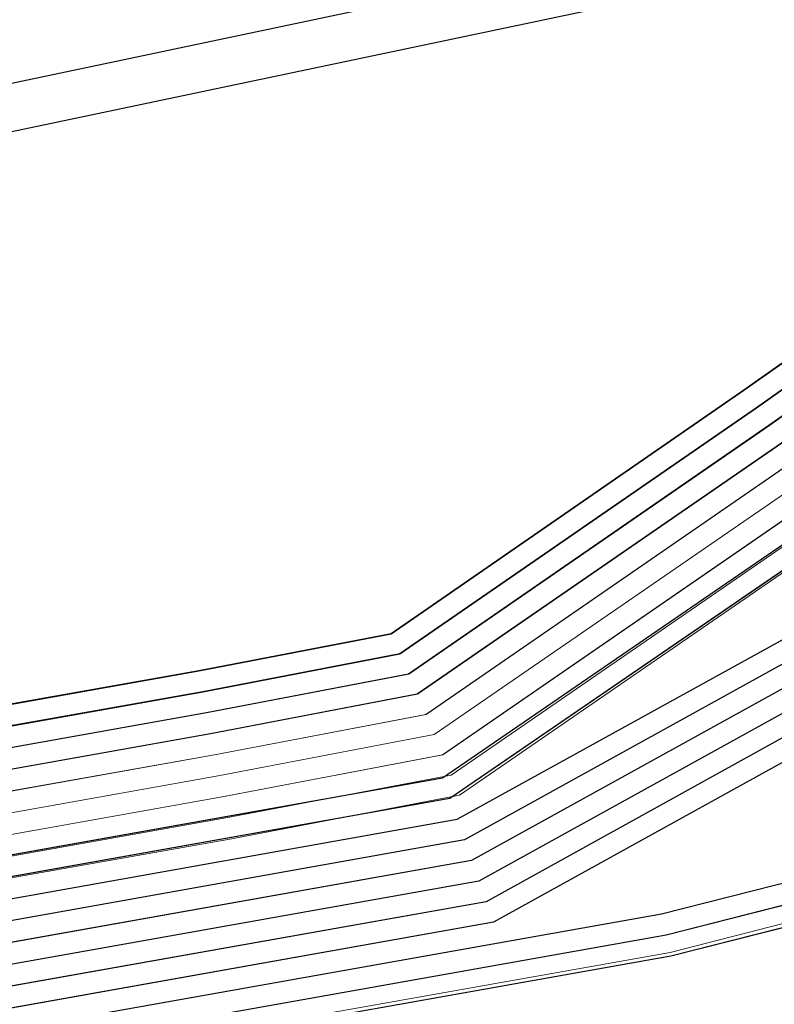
# Model space of a CAD drawing. Header units: metres. Extents: x -502 to 161, y -108 to 174.
# Tile 501 of 656: x -65.28 to -63.53, y -16.66 to -14.37. Entities that reach past the tile are written whole.
import ezdxf

# ---------------------------------------------------------------- set-up
doc = ezdxf.new("R2010")
doc.units = ezdxf.units.M
doc.header["$LTSCALE"] = 0.1
for name, color, linetype in [('BRI31-005.05-5p02-Koordinierung Lageplan 4. BA ZOB West 2022-06-15', 7, 'Continuous'), ('BRI31-005.06-5f07-Koordinierung Lageplan 4. BA ZOB Fernbusbahnh', 7, 'Continuous'), ('BRI32-005.02-5f05-Koordinierung Schemaplan 4 BA ZOB Teilbereich', 7, 'Continuous'), ('BRI32-005.03-5f06-Koordinierung Schemaplan 4 BA ZOB Teilbereich 2 Ost - Bahnhofsallee 2023-01-21', 7, 'Continuous')]:
    doc.layers.add(name, color=color, linetype=linetype)

msp = doc.modelspace()

# ---------------------------------------------------------------- linework, layer by layer
at = {"layer": 'BRI31-005.05-5p02-Koordinierung Lageplan 4. BA ZOB West 2022-06-15', "color": 6, "linetype": 'Continuous', "lineweight": 25, "true_color": 0xff00ff, "transparency": 33554687, "flags": 128}
for points in [[(-12.8197, -7.1584), (-13.0948, -7.1684), (-17.6753, -7.3484), (-25.0233, -7.7685), (-29.4119, -8.0888), (-36.588, -9.7298), (-36.8022, -9.7791), (-48.761, -11.229), (-54.8582, -12.3594), (-60.5568, -13.5195), (-72.2392, -15.9794), (-83.9386, -18.0493), (-95.7552, -20.2994), (-107.5641, -22.6294), (-119.3715, -24.8394), (-124.8625, -26.009), (-126.093, -26.1489), (-127.2478, -26.3291), (-138.8097, -28.3993), (-150.5411, -30.6494), (-156.6329, -31.8278), (-162.3974, -31.1788), (-174.3003, -29.339)], [(-174.3171, -29.4477), (-162.412, -31.2879), (-156.6285, -31.939), (-150.5203, -30.7574), (-138.7897, -28.5075), (-127.2296, -26.4376), (-126.0783, -26.2579), (-124.8448, -26.1177), (-119.3499, -24.9473), (-107.5433, -22.7374), (-95.7342, -20.4074), (-83.9188, -18.1575), (-72.2182, -16.0874), (-60.5345, -13.6272), (-54.8372, -12.4674), (-48.7444, -11.3378), (-36.7832, -9.8876), (-36.5634, -9.837), (-29.3955, -8.1979), (-25.0161, -7.8783), (-17.67, -7.4583), (-13.0906, -7.2783), (-12.8157, -7.2683)]]:
    msp.add_lwpolyline(points, dxfattribs=at)
at = {"layer": 'BRI31-005.05-5p02-Koordinierung Lageplan 4. BA ZOB West 2022-06-15', "color": 190, "linetype": 'Continuous', "lineweight": 35, "true_color": 0x7f00ff, "transparency": 33554687, "flags": 128}
for points in [[(-55.7007, -13.3634), (-59.4327, -13.9934), (-61.4087, -14.3464), (-62.2647, -14.4984), (-62.6667, -14.5974), (-62.8907, -14.7334), (-63.5967, -15.2334), (-64.4177, -15.8004), (-64.8657, -15.8864), (-69.7037, -16.7484), (-75.4637, -17.6884), (-81.7337, -18.6534), (-88.9077, -20.0034), (-93.6827, -20.7334), (-98.9647, -21.6334), (-104.5957, -22.9234), (-121.8907, -26.2934), (-126.8117, -27.2034), (-150.4477, -31.7134), (-157.1307, -33.0134), (-162.7687, -32.1234), (-174.7807, -30.4434), (-178.1477, -29.6134), (-179.1357, -29.4334)], [(-55.6927, -13.4124), (-59.4247, -14.0424), (-59.9157, -14.1304), (-61.3997, -14.3954), (-62.2547, -14.5474), (-62.6477, -14.6444), (-62.8637, -14.7754), (-63.5677, -15.2744), (-64.3977, -15.8474), (-64.8567, -15.9354), (-69.6957, -16.7974), (-75.4547, -17.7374), (-81.7247, -18.7024), (-88.8997, -20.0524), (-93.6747, -20.7824), (-98.9547, -21.6824)]]:
    msp.add_lwpolyline(points, dxfattribs=at)
at = {"layer": 'BRI31-005.05-5p02-Koordinierung Lageplan 4. BA ZOB West 2022-06-15', "color": 250, "linetype": 'Continuous', "lineweight": 25, "true_color": 0x333333, "transparency": 33554687, "flags": 128}
for points in [[(-55.6847, -13.4614), (-59.4167, -14.0914), (-59.9067, -14.1794), (-61.3907, -14.4444), (-62.2447, -14.5964), (-62.6287, -14.6914), (-62.8367, -14.8174), (-63.5387, -15.3154), (-64.3777, -15.8944), (-64.8477, -15.9844), (-69.6877, -16.8464), (-75.4457, -17.7864), (-81.7157, -18.7514), (-88.8917, -20.1014), (-93.6667, -20.8314), (-98.9447, -21.7314)], [(-55.6767, -13.5104), (-59.4087, -14.1404), (-59.8977, -14.2284), (-61.3817, -14.4934), (-62.2347, -14.6454), (-62.6097, -14.7384), (-62.8097, -14.8594), (-63.5097, -15.3564), (-64.3577, -15.9414), (-64.8387, -16.0334), (-69.6797, -16.8954), (-75.4367, -17.8354), (-81.7067, -18.8004), (-88.8837, -20.1504), (-93.6587, -20.8804), (-98.9347, -21.7804)], [(-179.1357, -29.7394), (-178.2047, -29.9074), (-176.5237, -30.3244), (-174.8367, -30.8434), (-162.8247, -32.5154), (-157.1227, -33.4214), (-150.6707, -32.1644), (-150.3757, -32.1054), (-126.7397, -27.5954), (-121.8107, -26.6854), (-104.5117, -23.3154), (-93.6067, -21.1744), (-88.8337, -20.4444), (-81.6527, -19.0944), (-75.3827, -18.1294), (-69.6317, -17.1894), (-64.2647, -16.2324), (-63.2977, -15.6984), (-62.6077, -15.0894), (-62.1947, -14.8414), (-59.6597, -14.3864), (-59.3767, -14.3364), (-55.6447, -13.7064)], [(-55.6367, -13.7554), (-59.3687, -14.3854), (-59.6507, -14.4354), (-62.1767, -14.8894), (-62.5777, -15.1304), (-63.2687, -15.7394), (-64.2477, -16.2804), (-69.6237, -17.2384), (-75.3737, -18.1784), (-81.6437, -19.1434), (-88.8257, -20.4934), (-93.5977, -21.2234), (-104.5017, -23.3644), (-121.8007, -26.7344), (-126.7307, -27.6444), (-150.3667, -32.1544), (-150.6607, -32.2134), (-157.1217, -33.4724), (-162.8317, -32.5644), (-174.8437, -30.8934), (-176.5357, -30.3734), (-178.2147, -29.9564), (-179.1357, -29.7904)], [(-55.6287, -13.8044), (-59.3607, -14.4344), (-59.6427, -14.4844), (-62.1587, -14.9374), (-62.5477, -15.1714), (-63.2397, -15.7804), (-64.2307, -16.3284), (-69.6157, -17.2874), (-75.3647, -18.2274), (-81.6347, -19.1924), (-88.8177, -20.5424), (-93.5887, -21.2724), (-104.4917, -23.4134), (-121.7907, -26.7834), (-126.7217, -27.6934), (-150.3577, -32.2034), (-150.6507, -32.2624), (-157.1207, -33.5234), (-162.8387, -32.6134), (-174.8507, -30.9434), (-176.5477, -30.4224), (-178.2247, -30.0054), (-179.1357, -29.8414)], [(-55.6207, -13.8534), (-59.3527, -14.4834), (-59.6277, -14.5324), (-62.1407, -14.9854), (-62.5177, -15.2124), (-63.2107, -15.8214), (-64.2137, -16.3764), (-69.6077, -17.3364), (-75.3557, -18.2764), (-81.6257, -19.2414), (-88.8097, -20.5914), (-93.5797, -21.3214), (-104.4817, -23.4624), (-121.7807, -26.8324), (-126.7127, -27.7424), (-150.3487, -32.2524), (-150.6407, -32.3114), (-157.1197, -33.5744), (-162.8457, -32.6624), (-174.8577, -30.9934), (-176.5597, -30.4714), (-178.2347, -30.0544), (-179.1357, -29.8924)], [(-55.6127, -13.9024), (-59.3447, -14.5324), (-59.6247, -14.5824), (-62.1227, -15.0334), (-62.4877, -15.2534), (-63.1817, -15.8624), (-64.1967, -16.4244), (-69.5997, -17.3854), (-75.3467, -18.3254), (-81.6167, -19.2904), (-88.8017, -20.6404), (-93.5707, -21.3704), (-104.4717, -23.5114), (-121.7707, -26.8814), (-126.7037, -27.7914), (-150.3397, -32.3014), (-150.6307, -32.3604), (-157.1187, -33.6254), (-162.8527, -32.7114), (-174.8647, -31.0434), (-176.5717, -30.5204), (-178.2447, -30.1034), (-179.1357, -29.9434)], [(-55.6047, -13.9514), (-59.3367, -14.5814), (-62.1047, -15.0814), (-62.4577, -15.2944), (-63.1527, -15.9034), (-64.1797, -16.4724), (-69.5917, -17.4344), (-75.3377, -18.3744), (-81.6077, -19.3394), (-88.7937, -20.6894), (-93.5617, -21.4194), (-104.4617, -23.5604), (-121.7607, -26.9304), (-126.6947, -27.8404), (-150.3307, -32.3504), (-150.6207, -32.4094), (-157.1177, -33.6764), (-162.8597, -32.7604), (-174.8717, -31.0934), (-176.5837, -30.5694), (-178.2547, -30.1524), (-179.1357, -29.9944)], [(-56.5667, -14.3244), (-56.9487, -14.6244), (-57.8377, -15.3484), (-58.3257, -15.4954), (-59.9937, -15.7044), (-61.6697, -15.9144), (-63.7887, -16.4534), (-69.5837, -17.4834), (-75.3287, -18.4234), (-81.5687, -19.5644), (-84.6457, -20.1594), (-93.6297, -21.6994), (-104.3877, -23.8594), (-121.7187, -27.1554), (-122.6217, -27.3224), (-126.1537, -27.9814), (-137.6357, -30.1594), (-150.2927, -32.5534), (-151.8867, -32.8594), (-157.0417, -33.8394), (-163.2567, -32.9244), (-174.3647, -31.3244), (-178.3997, -30.6854)], [(-56.5467, -14.3734), (-56.9177, -14.6634), (-57.8137, -15.3934), (-58.3107, -15.5434), (-58.9957, -15.6304), (-59.9877, -15.7544), (-61.6607, -15.9634), (-63.7777, -16.5024), (-69.5757, -17.5324), (-75.3197, -18.4724), (-81.5597, -19.6134), (-84.6367, -20.2084), (-93.6207, -21.7484), (-104.3777, -23.9084), (-121.7097, -27.2044), (-122.6127, -27.3714), (-126.1447, -28.0304), (-137.6267, -30.2084), (-150.2837, -32.6024), (-151.8777, -32.9084), (-157.0407, -33.8904), (-163.2637, -32.9734), (-174.3717, -31.3734), (-178.4067, -30.7344)], [(-56.5277, -14.4214), (-56.8867, -14.7024), (-57.7897, -15.4384), (-58.2967, -15.5914), (-58.9897, -15.6804), (-59.9817, -15.8044), (-61.6517, -16.0124), (-63.7667, -16.5514), (-69.5677, -17.5814), (-75.3107, -18.5214), (-81.5507, -19.6624), (-84.6277, -20.2574), (-93.6117, -21.7974), (-104.3677, -23.9574), (-121.7007, -27.2534), (-122.6037, -27.4204), (-126.1357, -28.0794), (-137.6177, -30.2574), (-150.2747, -32.6514), (-151.8687, -32.9574), (-154.1107, -33.3844)], [(-62.5057, -14.9114), (-62.7017, -15.0274), (-63.4007, -15.5204), (-64.2987, -16.1364), (-69.6477, -17.0914), (-75.4007, -18.0314), (-81.6707, -18.9964), (-88.8497, -20.3464), (-93.6247, -21.0764), (-104.5317, -23.2174), (-121.8307, -26.5874), (-126.7577, -27.4974), (-150.3937, -32.0074), (-150.6907, -32.0664), (-157.1247, -33.3194), (-162.8107, -32.4174), (-174.8227, -30.7434), (-176.4997, -30.2264), (-178.1847, -29.8094), (-179.1357, -29.6374)], [(-62.4797, -14.9544), (-62.6747, -15.0694), (-63.3727, -15.5614), (-64.2817, -16.1844), (-69.6397, -17.1404), (-75.3917, -18.0804), (-81.6617, -19.0454), (-88.8417, -20.3954), (-93.6157, -21.1254), (-104.5217, -23.2664), (-121.8207, -26.6364), (-126.7487, -27.5464), (-150.3847, -32.0564), (-150.6807, -32.1154), (-157.1237, -33.3704), (-162.8177, -32.4664), (-174.8297, -30.7934), (-176.5117, -30.2754), (-178.1947, -29.8584), (-179.1357, -29.6884)]]:
    msp.add_lwpolyline(points, dxfattribs=at)
at = {"layer": 'BRI31-005.05-5p02-Koordinierung Lageplan 4. BA ZOB West 2022-06-15', "color": 116, "linetype": 'Continuous', "lineweight": 13, "true_color": 0x007f3f, "transparency": 33554687, "flags": 128}
for points in [[(-98.8977, -21.7234), (-93.6667, -20.8304), (-88.8927, -20.1004), (-81.7147, -18.7504), (-75.4437, -17.7854), (-69.6887, -16.8454), (-64.8477, -15.9844), (-64.3767, -15.8944), (-63.5377, -15.3154), (-62.8377, -14.8174), (-62.6297, -14.6924), (-62.2457, -14.5964), (-61.3907, -14.4444), (-59.9067, -14.1794), (-59.4177, -14.0904), (-55.6847, -13.4604)], [(-98.9347, -21.7804), (-93.6587, -20.8794), (-88.8847, -20.1494), (-81.7057, -18.7994), (-75.4347, -17.8344), (-69.6807, -16.8944), (-64.8387, -16.0334), (-64.3567, -15.9414), (-63.5087, -15.3564), (-62.8107, -14.8594), (-62.6107, -14.7394), (-62.2357, -14.6454), (-61.3817, -14.4934), (-59.8977, -14.2284), (-59.4097, -14.1394), (-55.6767, -13.5094)], [(-55.6527, -13.6584), (-59.3837, -14.2884), (-59.8707, -14.3754), (-61.3547, -14.6404), (-62.2037, -14.7924), (-62.5517, -14.8784), (-62.7277, -14.9854), (-63.4237, -15.4794), (-64.2987, -16.0824), (-64.8117, -16.1804), (-69.6547, -17.0434), (-75.4117, -17.9834), (-81.6807, -18.9484), (-88.8587, -20.2984), (-93.6347, -21.0284), (-98.8577, -21.9194)], [(-55.6447, -13.7074), (-59.3757, -14.3374), (-59.8617, -14.4244), (-61.3457, -14.6894), (-62.1937, -14.8414), (-62.5327, -14.9254), (-62.7007, -15.0274), (-63.3947, -15.5204), (-64.2787, -16.1294), (-64.8027, -16.2294), (-69.6467, -17.0924), (-75.4027, -18.0324), (-81.6717, -18.9974), (-88.8507, -20.3474), (-93.6267, -21.0774), (-98.8947, -21.9764)]]:
    msp.add_lwpolyline(points, dxfattribs=at)
at = {"layer": 'BRI31-005.05-5p02-Koordinierung Lageplan 4. BA ZOB West 2022-06-15', "color": 251, "linetype": 'Continuous', "lineweight": 13, "true_color": 0x5b5b5b, "transparency": 33554687, "flags": 128}
for points in [[(-55.6687, -13.5594), (-59.4007, -14.1894), (-59.8887, -14.2774), (-61.3727, -14.5424), (-62.2247, -14.6944), (-62.5907, -14.7854), (-62.7827, -14.9014), (-63.4807, -15.3974), (-64.3377, -15.9884), (-64.8297, -16.0824), (-69.6717, -16.9444), (-75.4277, -17.8844), (-81.6977, -18.8494), (-88.8757, -20.1994), (-93.6507, -20.9294), (-98.8777, -21.8214)], [(-55.6607, -13.6084), (-59.3927, -14.2384), (-59.8797, -14.3264), (-61.3637, -14.5914), (-62.2147, -14.7434), (-62.5717, -14.8324), (-62.7557, -14.9434), (-63.4517, -15.4384), (-64.3177, -16.0354), (-64.8207, -16.1314), (-69.6637, -16.9934), (-75.4187, -17.9334), (-81.6887, -18.8984), (-88.8677, -20.2484), (-93.6427, -20.9784), (-98.9147, -21.8784)]]:
    msp.add_lwpolyline(points, dxfattribs=at)
at = {"layer": 'BRI31-005.05-5p02-Koordinierung Lageplan 4. BA ZOB West 2022-06-15', "color": 35, "linetype": 'Continuous', "lineweight": 13, "true_color": 0x99724c, "transparency": 33554687, "flags": 128}
msp.add_lwpolyline([(-56.5317, -14.4104), (-56.8937, -14.6954), (-57.7937, -15.4294), (-58.2987, -15.5824), (-58.9897, -15.6704), (-59.9837, -15.7944), (-61.6527, -16.0034), (-63.7687, -16.5424), (-69.5707, -17.5724), (-75.3137, -18.5124), (-81.5517, -19.6534), (-84.6287, -20.2484), (-93.6127, -21.7884), (-104.3697, -23.9484)], dxfattribs=at)
at = {"layer": 'BRI31-005.06-5f07-Koordinierung Lageplan 4. BA ZOB Fernbusbahnh', "color": 190, "linetype": 'Continuous', "lineweight": 30, "true_color": 0x7f00ff, "transparency": 33554687, "flags": 128}
for points in [[(-55.7007, -13.3634), (-59.4327, -13.9934), (-61.4087, -14.3464), (-62.2647, -14.4984), (-62.6667, -14.5974), (-62.8907, -14.7334), (-63.5967, -15.2334), (-64.4177, -15.8004), (-64.8657, -15.8864), (-69.7037, -16.7484), (-75.4637, -17.6884), (-81.7337, -18.6534), (-88.9077, -20.0034), (-93.6827, -20.7334), (-98.9647, -21.6334), (-104.5957, -22.9234), (-121.8907, -26.2934), (-126.8117, -27.2034), (-150.4477, -31.7134), (-157.1307, -33.0134), (-162.7687, -32.1234), (-174.7807, -30.4434), (-178.1477, -29.6134), (-179.1357, -29.4334)], [(-55.6927, -13.4124), (-59.4247, -14.0424), (-59.9157, -14.1304), (-61.3997, -14.3954), (-62.2547, -14.5474), (-62.6477, -14.6444), (-62.8637, -14.7754), (-63.5677, -15.2744), (-64.3977, -15.8474), (-64.8567, -15.9354), (-69.6957, -16.7974), (-75.4547, -17.7374), (-81.7247, -18.7024), (-88.8997, -20.0524), (-93.6747, -20.7824), (-98.9547, -21.6824)]]:
    msp.add_lwpolyline(points, dxfattribs=at)
at = {"layer": 'BRI31-005.06-5f07-Koordinierung Lageplan 4. BA ZOB Fernbusbahnh', "color": 250, "linetype": 'Continuous', "lineweight": 20, "true_color": 0x333333, "transparency": 33554687, "flags": 128}
for points in [[(-55.6847, -13.4614), (-59.4167, -14.0914), (-59.9067, -14.1794), (-61.3907, -14.4444), (-62.2447, -14.5964), (-62.6287, -14.6914), (-62.8367, -14.8174), (-63.5387, -15.3154), (-64.3777, -15.8944), (-64.8477, -15.9844), (-69.6877, -16.8464), (-75.4457, -17.7864), (-81.7157, -18.7514), (-88.8917, -20.1014), (-93.6667, -20.8314), (-98.9447, -21.7314)], [(-55.6767, -13.5104), (-59.4087, -14.1404), (-59.8977, -14.2284), (-61.3817, -14.4934), (-62.2347, -14.6454), (-62.6097, -14.7384), (-62.8097, -14.8594), (-63.5097, -15.3564), (-64.3577, -15.9414), (-64.8387, -16.0334), (-69.6797, -16.8954), (-75.4367, -17.8354), (-81.7067, -18.8004), (-88.8837, -20.1504), (-93.6587, -20.8804), (-98.9347, -21.7804)], [(-179.1357, -29.7394), (-178.2047, -29.9074), (-176.5237, -30.3244), (-174.8367, -30.8434), (-162.8247, -32.5154), (-157.1227, -33.4214), (-150.6707, -32.1644), (-150.3757, -32.1054), (-126.7397, -27.5954), (-121.8107, -26.6854), (-104.5117, -23.3154), (-93.6067, -21.1744), (-88.8337, -20.4444), (-81.6527, -19.0944), (-75.3827, -18.1294), (-69.6317, -17.1894), (-64.2647, -16.2324), (-63.2977, -15.6984), (-62.6077, -15.0894), (-62.1947, -14.8414), (-59.6597, -14.3864), (-59.3767, -14.3364), (-55.6447, -13.7064)], [(-55.6367, -13.7554), (-59.3687, -14.3854), (-59.6507, -14.4354), (-62.1767, -14.8894), (-62.5777, -15.1304), (-63.2687, -15.7394), (-64.2477, -16.2804), (-69.6237, -17.2384), (-75.3737, -18.1784), (-81.6437, -19.1434), (-88.8257, -20.4934), (-93.5977, -21.2234), (-104.5017, -23.3644), (-121.8007, -26.7344), (-126.7307, -27.6444), (-150.3667, -32.1544), (-150.6607, -32.2134), (-157.1217, -33.4724), (-162.8317, -32.5644), (-174.8437, -30.8934), (-176.5357, -30.3734), (-178.2147, -29.9564), (-179.1357, -29.7904)], [(-55.6287, -13.8044), (-59.3607, -14.4344), (-59.6427, -14.4844), (-62.1587, -14.9374), (-62.5477, -15.1714), (-63.2397, -15.7804), (-64.2307, -16.3284), (-69.6157, -17.2874), (-75.3647, -18.2274), (-81.6347, -19.1924), (-88.8177, -20.5424), (-93.5887, -21.2724), (-104.4917, -23.4134), (-121.7907, -26.7834), (-126.7217, -27.6934), (-150.3577, -32.2034), (-150.6507, -32.2624), (-157.1207, -33.5234), (-162.8387, -32.6134), (-174.8507, -30.9434), (-176.5477, -30.4224), (-178.2247, -30.0054), (-179.1357, -29.8414)], [(-55.6207, -13.8534), (-59.3527, -14.4834), (-59.6277, -14.5324), (-62.1407, -14.9854), (-62.5177, -15.2124), (-63.2107, -15.8214), (-64.2137, -16.3764), (-69.6077, -17.3364), (-75.3557, -18.2764), (-81.6257, -19.2414), (-88.8097, -20.5914), (-93.5797, -21.3214), (-104.4817, -23.4624), (-121.7807, -26.8324), (-126.7127, -27.7424), (-150.3487, -32.2524), (-150.6407, -32.3114), (-157.1197, -33.5744), (-162.8457, -32.6624), (-174.8577, -30.9934), (-176.5597, -30.4714), (-178.2347, -30.0544), (-179.1357, -29.8924)], [(-55.6127, -13.9024), (-59.3447, -14.5324), (-59.6247, -14.5824), (-62.1227, -15.0334), (-62.4877, -15.2534), (-63.1817, -15.8624), (-64.1967, -16.4244), (-69.5997, -17.3854), (-75.3467, -18.3254), (-81.6167, -19.2904), (-88.8017, -20.6404), (-93.5707, -21.3704), (-104.4717, -23.5114), (-121.7707, -26.8814), (-126.7037, -27.7914), (-150.3397, -32.3014), (-150.6307, -32.3604), (-157.1187, -33.6254), (-162.8527, -32.7114), (-174.8647, -31.0434), (-176.5717, -30.5204), (-178.2447, -30.1034), (-179.1357, -29.9434)], [(-55.6047, -13.9514), (-59.3367, -14.5814), (-62.1047, -15.0814), (-62.4577, -15.2944), (-63.1527, -15.9034), (-64.1797, -16.4724), (-69.5917, -17.4344), (-75.3377, -18.3744), (-81.6077, -19.3394), (-88.7937, -20.6894), (-93.5617, -21.4194), (-104.4617, -23.5604), (-121.7607, -26.9304), (-126.6947, -27.8404), (-150.3307, -32.3504), (-150.6207, -32.4094), (-157.1177, -33.6764), (-162.8597, -32.7604), (-174.8717, -31.0934), (-176.5837, -30.5694), (-178.2547, -30.1524), (-179.1357, -29.9944)], [(-56.5667, -14.3244), (-56.9487, -14.6244), (-57.8377, -15.3484), (-58.3257, -15.4954), (-59.9937, -15.7044), (-61.6697, -15.9144), (-63.7887, -16.4534), (-69.5837, -17.4834), (-75.3287, -18.4234), (-81.5687, -19.5644), (-84.6457, -20.1594), (-93.6297, -21.6994), (-104.3877, -23.8594), (-121.7187, -27.1554), (-122.6217, -27.3224), (-126.1537, -27.9814), (-137.6357, -30.1594), (-150.2927, -32.5534), (-151.8867, -32.8594), (-157.0417, -33.8394), (-163.2567, -32.9244), (-174.3647, -31.3244), (-178.3997, -30.6854)], [(-56.5467, -14.3734), (-56.9177, -14.6634), (-57.8137, -15.3934), (-58.3107, -15.5434), (-58.9957, -15.6304), (-59.9877, -15.7544), (-61.6607, -15.9634), (-63.7777, -16.5024), (-69.5757, -17.5324), (-75.3197, -18.4724), (-81.5597, -19.6134), (-84.6367, -20.2084), (-93.6207, -21.7484), (-104.3777, -23.9084), (-121.7097, -27.2044), (-122.6127, -27.3714), (-126.1447, -28.0304), (-137.6267, -30.2084), (-150.2837, -32.6024), (-151.8777, -32.9084), (-157.0407, -33.8904), (-163.2637, -32.9734), (-174.3717, -31.3734), (-178.4067, -30.7344)], [(-62.5057, -14.9114), (-62.7017, -15.0274), (-63.4007, -15.5204), (-64.2987, -16.1364), (-69.6477, -17.0914), (-75.4007, -18.0314), (-81.6707, -18.9964), (-88.8497, -20.3464), (-93.6247, -21.0764), (-104.5317, -23.2174), (-121.8307, -26.5874), (-126.7577, -27.4974), (-150.3937, -32.0074), (-150.6907, -32.0664), (-157.1247, -33.3194), (-162.8107, -32.4174), (-174.8227, -30.7434), (-176.4997, -30.2264), (-178.1847, -29.8094), (-179.1357, -29.6374)], [(-62.4797, -14.9544), (-62.6747, -15.0694), (-63.3727, -15.5614), (-64.2817, -16.1844), (-69.6397, -17.1404), (-75.3917, -18.0804), (-81.6617, -19.0454), (-88.8417, -20.3954), (-93.6157, -21.1254), (-104.5217, -23.2664), (-121.8207, -26.6364), (-126.7487, -27.5464), (-150.3847, -32.0564), (-150.6807, -32.1154), (-157.1237, -33.3704), (-162.8177, -32.4664), (-174.8297, -30.7934), (-176.5117, -30.2754), (-178.1947, -29.8584), (-179.1357, -29.6884)]]:
    msp.add_lwpolyline(points, dxfattribs=at)
at = {"layer": 'BRI32-005.02-5f05-Koordinierung Schemaplan 4 BA ZOB Teilbereich', "color": 6, "linetype": 'Continuous', "lineweight": 25, "true_color": 0xff00ff, "transparency": 33554687, "flags": 128}
for points in [[(-12.8197, -7.1584), (-13.0948, -7.1684), (-17.6753, -7.3484), (-25.0233, -7.7685), (-29.4119, -8.0888), (-36.588, -9.7298), (-36.8022, -9.7791), (-48.761, -11.229), (-54.8582, -12.3594), (-60.5568, -13.5195), (-72.2392, -15.9794), (-83.9386, -18.0493), (-95.7552, -20.2994), (-107.5641, -22.6294), (-119.3715, -24.8394), (-124.8625, -26.009), (-126.093, -26.1489), (-127.2478, -26.3291), (-138.8097, -28.3993), (-150.5411, -30.6494), (-156.6329, -31.8278), (-162.3974, -31.1788), (-174.3003, -29.339)], [(-174.3171, -29.4477), (-162.412, -31.2879), (-156.6285, -31.939), (-150.5203, -30.7574), (-138.7897, -28.5075), (-127.2296, -26.4376), (-126.0783, -26.2579), (-124.8448, -26.1177), (-119.3499, -24.9473), (-107.5433, -22.7374), (-95.7342, -20.4074), (-83.9188, -18.1575), (-72.2182, -16.0874), (-60.5345, -13.6272), (-54.8372, -12.4674), (-48.7444, -11.3378), (-36.7832, -9.8876), (-36.5634, -9.837), (-29.3955, -8.1979), (-25.0161, -7.8783), (-17.67, -7.4583), (-13.0906, -7.2783), (-12.8157, -7.2683)]]:
    msp.add_lwpolyline(points, dxfattribs=at)
at = {"layer": 'BRI32-005.02-5f05-Koordinierung Schemaplan 4 BA ZOB Teilbereich', "color": 190, "linetype": 'Continuous', "lineweight": 35, "true_color": 0x7f00ff, "transparency": 33554687, "flags": 128}
for points in [[(-55.7007, -13.3634), (-59.4327, -13.9934), (-61.4087, -14.3464), (-62.2647, -14.4984), (-62.6667, -14.5974), (-62.8907, -14.7334), (-63.5967, -15.2334), (-64.4177, -15.8004), (-64.8657, -15.8864), (-69.7037, -16.7484), (-75.4637, -17.6884), (-81.7337, -18.6534), (-88.9077, -20.0034), (-93.6827, -20.7334), (-98.9647, -21.6334), (-104.5957, -22.9234), (-121.8907, -26.2934), (-126.8117, -27.2034), (-150.4477, -31.7134), (-157.1307, -33.0134), (-162.7687, -32.1234), (-174.7807, -30.4434), (-178.1477, -29.6134), (-179.1357, -29.4334)], [(-55.6927, -13.4124), (-59.4247, -14.0424), (-59.9157, -14.1304), (-61.3997, -14.3954), (-62.2547, -14.5474), (-62.6477, -14.6444), (-62.8637, -14.7754), (-63.5677, -15.2744), (-64.3977, -15.8474), (-64.8567, -15.9354), (-69.6957, -16.7974), (-75.4547, -17.7374), (-81.7247, -18.7024), (-88.8997, -20.0524), (-93.6747, -20.7824), (-98.9547, -21.6824)]]:
    msp.add_lwpolyline(points, dxfattribs=at)
at = {"layer": 'BRI32-005.02-5f05-Koordinierung Schemaplan 4 BA ZOB Teilbereich', "color": 250, "linetype": 'Continuous', "lineweight": 25, "true_color": 0x333333, "transparency": 33554687, "flags": 128}
for points in [[(-55.6847, -13.4614), (-59.4167, -14.0914), (-59.9067, -14.1794), (-61.3907, -14.4444), (-62.2447, -14.5964), (-62.6287, -14.6914), (-62.8367, -14.8174), (-63.5387, -15.3154), (-64.3777, -15.8944), (-64.8477, -15.9844), (-69.6877, -16.8464), (-75.4457, -17.7864), (-81.7157, -18.7514), (-88.8917, -20.1014), (-93.6667, -20.8314), (-98.9447, -21.7314)], [(-55.6767, -13.5104), (-59.4087, -14.1404), (-59.8977, -14.2284), (-61.3817, -14.4934), (-62.2347, -14.6454), (-62.6097, -14.7384), (-62.8097, -14.8594), (-63.5097, -15.3564), (-64.3577, -15.9414), (-64.8387, -16.0334), (-69.6797, -16.8954), (-75.4367, -17.8354), (-81.7067, -18.8004), (-88.8837, -20.1504), (-93.6587, -20.8804), (-98.9347, -21.7804)], [(-179.1357, -29.7394), (-178.2047, -29.9074), (-176.5237, -30.3244), (-174.8367, -30.8434), (-162.8247, -32.5154), (-157.1227, -33.4214), (-150.6707, -32.1644), (-150.3757, -32.1054), (-126.7397, -27.5954), (-121.8107, -26.6854), (-104.5117, -23.3154), (-93.6067, -21.1744), (-88.8337, -20.4444), (-81.6527, -19.0944), (-75.3827, -18.1294), (-69.6317, -17.1894), (-64.2647, -16.2324), (-63.2977, -15.6984), (-62.6077, -15.0894), (-62.1947, -14.8414), (-59.6597, -14.3864), (-59.3767, -14.3364), (-55.6447, -13.7064)], [(-55.6367, -13.7554), (-59.3687, -14.3854), (-59.6507, -14.4354), (-62.1767, -14.8894), (-62.5777, -15.1304), (-63.2687, -15.7394), (-64.2477, -16.2804), (-69.6237, -17.2384), (-75.3737, -18.1784), (-81.6437, -19.1434), (-88.8257, -20.4934), (-93.5977, -21.2234), (-104.5017, -23.3644), (-121.8007, -26.7344), (-126.7307, -27.6444), (-150.3667, -32.1544), (-150.6607, -32.2134), (-157.1217, -33.4724), (-162.8317, -32.5644), (-174.8437, -30.8934), (-176.5357, -30.3734), (-178.2147, -29.9564), (-179.1357, -29.7904)], [(-55.6287, -13.8044), (-59.3607, -14.4344), (-59.6427, -14.4844), (-62.1587, -14.9374), (-62.5477, -15.1714), (-63.2397, -15.7804), (-64.2307, -16.3284), (-69.6157, -17.2874), (-75.3647, -18.2274), (-81.6347, -19.1924), (-88.8177, -20.5424), (-93.5887, -21.2724), (-104.4917, -23.4134), (-121.7907, -26.7834), (-126.7217, -27.6934), (-150.3577, -32.2034), (-150.6507, -32.2624), (-157.1207, -33.5234), (-162.8387, -32.6134), (-174.8507, -30.9434), (-176.5477, -30.4224), (-178.2247, -30.0054), (-179.1357, -29.8414)], [(-55.6207, -13.8534), (-59.3527, -14.4834), (-59.6277, -14.5324), (-62.1407, -14.9854), (-62.5177, -15.2124), (-63.2107, -15.8214), (-64.2137, -16.3764), (-69.6077, -17.3364), (-75.3557, -18.2764), (-81.6257, -19.2414), (-88.8097, -20.5914), (-93.5797, -21.3214), (-104.4817, -23.4624), (-121.7807, -26.8324), (-126.7127, -27.7424), (-150.3487, -32.2524), (-150.6407, -32.3114), (-157.1197, -33.5744), (-162.8457, -32.6624), (-174.8577, -30.9934), (-176.5597, -30.4714), (-178.2347, -30.0544), (-179.1357, -29.8924)], [(-55.6127, -13.9024), (-59.3447, -14.5324), (-59.6247, -14.5824), (-62.1227, -15.0334), (-62.4877, -15.2534), (-63.1817, -15.8624), (-64.1967, -16.4244), (-69.5997, -17.3854), (-75.3467, -18.3254), (-81.6167, -19.2904), (-88.8017, -20.6404), (-93.5707, -21.3704), (-104.4717, -23.5114), (-121.7707, -26.8814), (-126.7037, -27.7914), (-150.3397, -32.3014), (-150.6307, -32.3604), (-157.1187, -33.6254), (-162.8527, -32.7114), (-174.8647, -31.0434), (-176.5717, -30.5204), (-178.2447, -30.1034), (-179.1357, -29.9434)], [(-55.6047, -13.9514), (-59.3367, -14.5814), (-62.1047, -15.0814), (-62.4577, -15.2944), (-63.1527, -15.9034), (-64.1797, -16.4724), (-69.5917, -17.4344), (-75.3377, -18.3744), (-81.6077, -19.3394), (-88.7937, -20.6894), (-93.5617, -21.4194), (-104.4617, -23.5604), (-121.7607, -26.9304), (-126.6947, -27.8404), (-150.3307, -32.3504), (-150.6207, -32.4094), (-157.1177, -33.6764), (-162.8597, -32.7604), (-174.8717, -31.0934), (-176.5837, -30.5694), (-178.2547, -30.1524), (-179.1357, -29.9944)], [(-56.5667, -14.3244), (-56.9487, -14.6244), (-57.8377, -15.3484), (-58.3257, -15.4954), (-59.9937, -15.7044), (-61.6697, -15.9144), (-63.7887, -16.4534), (-69.5837, -17.4834), (-75.3287, -18.4234), (-81.5687, -19.5644), (-84.6457, -20.1594), (-93.6297, -21.6994), (-104.3877, -23.8594), (-121.7187, -27.1554), (-122.6217, -27.3224), (-126.1537, -27.9814), (-137.6357, -30.1594), (-150.2927, -32.5534), (-151.8867, -32.8594), (-157.0417, -33.8394), (-163.2567, -32.9244), (-174.3647, -31.3244), (-178.3997, -30.6854)], [(-56.5467, -14.3734), (-56.9177, -14.6634), (-57.8137, -15.3934), (-58.3107, -15.5434), (-58.9957, -15.6304), (-59.9877, -15.7544), (-61.6607, -15.9634), (-63.7777, -16.5024), (-69.5757, -17.5324), (-75.3197, -18.4724), (-81.5597, -19.6134), (-84.6367, -20.2084), (-93.6207, -21.7484), (-104.3777, -23.9084), (-121.7097, -27.2044), (-122.6127, -27.3714), (-126.1447, -28.0304), (-137.6267, -30.2084), (-150.2837, -32.6024), (-151.8777, -32.9084), (-157.0407, -33.8904), (-163.2637, -32.9734), (-174.3717, -31.3734), (-178.4067, -30.7344)], [(-56.5277, -14.4214), (-56.8867, -14.7024), (-57.7897, -15.4384), (-58.2967, -15.5914), (-58.9897, -15.6804), (-59.9817, -15.8044), (-61.6517, -16.0124), (-63.7667, -16.5514), (-69.5677, -17.5814), (-75.3107, -18.5214), (-81.5507, -19.6624), (-84.6277, -20.2574), (-93.6117, -21.7974), (-104.3677, -23.9574), (-121.7007, -27.2534), (-122.6037, -27.4204), (-126.1357, -28.0794), (-137.6177, -30.2574), (-150.2747, -32.6514), (-151.8687, -32.9574), (-154.1107, -33.3844)]]:
    msp.add_lwpolyline(points, dxfattribs=at)
at = {"layer": 'BRI32-005.02-5f05-Koordinierung Schemaplan 4 BA ZOB Teilbereich', "color": 116, "linetype": 'Continuous', "lineweight": 13, "true_color": 0x007f3f, "transparency": 33554687, "flags": 128}
for points in [[(-98.8977, -21.7234), (-93.6667, -20.8304), (-88.8927, -20.1004), (-81.7147, -18.7504), (-75.4437, -17.7854), (-69.6887, -16.8454), (-64.8477, -15.9844), (-64.3767, -15.8944), (-63.5377, -15.3154), (-62.8377, -14.8174), (-62.6297, -14.6924), (-62.2457, -14.5964), (-61.3907, -14.4444), (-59.9067, -14.1794), (-59.4177, -14.0904), (-55.6847, -13.4604)], [(-98.9347, -21.7804), (-93.6587, -20.8794), (-88.8847, -20.1494), (-81.7057, -18.7994), (-75.4347, -17.8344), (-69.6807, -16.8944), (-64.8387, -16.0334), (-64.3567, -15.9414), (-63.5087, -15.3564), (-62.8107, -14.8594), (-62.6107, -14.7394), (-62.2357, -14.6454), (-61.3817, -14.4934), (-59.8977, -14.2284), (-59.4097, -14.1394), (-55.6767, -13.5094)], [(-97.8377, -17.4674), (-97.1877, -21.0354), (-96.9687, -21.3424), (-96.6307, -21.4384), (-93.6507, -20.9284), (-88.8767, -20.1984), (-81.6967, -18.8484), (-75.4257, -17.8834), (-69.6727, -16.9434), (-64.8297, -16.0824), (-64.3367, -15.9884), (-63.4797, -15.3974), (-62.7837, -14.9014), (-62.5917, -14.7864), (-62.2257, -14.6944), (-61.3727, -14.5424), (-59.8887, -14.2774), (-59.4017, -14.1884), (-55.6687, -13.5584)], [(-55.6527, -13.6584), (-59.3837, -14.2884), (-59.8707, -14.3754), (-61.3547, -14.6404), (-62.2037, -14.7924), (-62.5517, -14.8784), (-62.7277, -14.9854), (-63.4237, -15.4794), (-64.2987, -16.0824), (-64.8117, -16.1804), (-69.6547, -17.0434), (-75.4117, -17.9834), (-81.6807, -18.9484), (-88.8587, -20.2984), (-93.6347, -21.0284), (-98.8577, -21.9194)], [(-55.6447, -13.7074), (-59.3757, -14.3374), (-59.8617, -14.4244), (-61.3457, -14.6894), (-62.1937, -14.8414), (-62.5327, -14.9254), (-62.7007, -15.0274), (-63.3947, -15.5204), (-64.2787, -16.1294), (-64.8027, -16.2294), (-69.6467, -17.0924), (-75.4027, -18.0324), (-81.6717, -18.9974), (-88.8507, -20.3474), (-93.6267, -21.0774), (-98.8947, -21.9764)], [(-55.6367, -13.7564), (-59.3677, -14.3864), (-59.8527, -14.4734), (-61.3367, -14.7384), (-62.1837, -14.8904), (-62.5137, -14.9724), (-62.6737, -15.0694), (-63.3657, -15.5614), (-64.2587, -16.1764), (-64.7937, -16.2784), (-69.6387, -17.1414), (-75.3937, -18.0814), (-81.6627, -19.0464), (-88.8427, -20.3964), (-93.6187, -21.1264), (-96.6407, -21.6424), (-97.0907, -21.5164), (-97.3757, -21.1154), (-98.0337, -17.5034), (-97.8377, -17.4674)]]:
    msp.add_lwpolyline(points, dxfattribs=at)
at = {"layer": 'BRI32-005.02-5f05-Koordinierung Schemaplan 4 BA ZOB Teilbereich', "color": 251, "linetype": 'Continuous', "lineweight": 13, "true_color": 0x5b5b5b, "transparency": 33554687, "flags": 128}
for points in [[(-55.6687, -13.5594), (-59.4007, -14.1894), (-59.8887, -14.2774), (-61.3727, -14.5424), (-62.2247, -14.6944), (-62.5907, -14.7854), (-62.7827, -14.9014), (-63.4807, -15.3974), (-64.3377, -15.9884), (-64.8297, -16.0824), (-69.6717, -16.9444), (-75.4277, -17.8844), (-81.6977, -18.8494), (-88.8757, -20.1994), (-93.6507, -20.9294), (-98.8777, -21.8214)], [(-55.6607, -13.6084), (-59.3927, -14.2384), (-59.8797, -14.3264), (-61.3637, -14.5914), (-62.2147, -14.7434), (-62.5717, -14.8324), (-62.7557, -14.9434), (-63.4517, -15.4384), (-64.3177, -16.0354), (-64.8207, -16.1314), (-69.6637, -16.9934), (-75.4187, -17.9334), (-81.6887, -18.8984), (-88.8677, -20.2484), (-93.6427, -20.9784), (-98.9147, -21.8784)], [(-97.9357, -17.4854), (-97.2817, -21.0754), (-97.0297, -21.4294), (-96.6357, -21.5404), (-93.6347, -21.0274), (-88.8597, -20.2974), (-81.6797, -18.9474), (-75.4097, -17.9824), (-69.6557, -17.0424), (-64.8117, -16.1804), (-64.2977, -16.0824), (-63.4227, -15.4794), (-62.7287, -14.9854), (-62.5527, -14.8794), (-62.2047, -14.7924), (-61.3547, -14.6404), (-59.8707, -14.3754), (-59.3847, -14.2874), (-55.6527, -13.6574)]]:
    msp.add_lwpolyline(points, dxfattribs=at)
at = {"layer": 'BRI32-005.02-5f05-Koordinierung Schemaplan 4 BA ZOB Teilbereich', "color": 35, "linetype": 'Continuous', "lineweight": 13, "true_color": 0x99724c, "transparency": 33554687, "flags": 128}
msp.add_lwpolyline([(-56.5317, -14.4104), (-56.8937, -14.6954), (-57.7937, -15.4294), (-58.2987, -15.5824), (-58.9897, -15.6704), (-59.9837, -15.7944), (-61.6527, -16.0034), (-63.7687, -16.5424), (-69.5707, -17.5724), (-75.3137, -18.5124), (-81.5517, -19.6534), (-84.6287, -20.2484), (-93.6127, -21.7884), (-104.3697, -23.9484)], dxfattribs=at)
at = {"layer": 'BRI32-005.03-5f06-Koordinierung Schemaplan 4 BA ZOB Teilbereich 2 Ost - Bahnhofsallee 2023-01-21', "color": 6, "linetype": 'Continuous', "lineweight": 20, "true_color": 0xff00ff, "transparency": 33554687, "flags": 128}
for points in [[(-12.8197, -7.1584), (-13.0948, -7.1684), (-17.6753, -7.3484), (-25.0233, -7.7685), (-29.4119, -8.0888), (-36.588, -9.7298), (-36.8022, -9.7791), (-48.761, -11.229), (-54.8582, -12.3594), (-60.5568, -13.5195), (-72.2392, -15.9794), (-83.9386, -18.0493), (-95.7552, -20.2994), (-107.5641, -22.6294), (-119.3715, -24.8394), (-124.8625, -26.009), (-126.093, -26.1489), (-127.2478, -26.3291), (-138.8097, -28.3993), (-150.5411, -30.6494), (-156.6329, -31.8278), (-162.3974, -31.1788), (-174.3003, -29.339)], [(-174.3171, -29.4477), (-162.412, -31.2879), (-156.6285, -31.939), (-150.5203, -30.7574), (-138.7897, -28.5075), (-127.2296, -26.4376), (-126.0783, -26.2579), (-124.8448, -26.1177), (-119.3499, -24.9473), (-107.5433, -22.7374), (-95.7342, -20.4074), (-83.9188, -18.1575), (-72.2182, -16.0874), (-60.5345, -13.6272), (-54.8372, -12.4674), (-48.7444, -11.3378), (-36.7832, -9.8876), (-36.5634, -9.837), (-29.3955, -8.1979), (-25.0161, -7.8783), (-17.67, -7.4583), (-13.0906, -7.2783), (-12.8157, -7.2683)]]:
    msp.add_lwpolyline(points, dxfattribs=at)
at = {"layer": 'BRI32-005.03-5f06-Koordinierung Schemaplan 4 BA ZOB Teilbereich 2 Ost - Bahnhofsallee 2023-01-21', "color": 190, "linetype": 'Continuous', "lineweight": 30, "true_color": 0x7f00ff, "transparency": 33554687, "flags": 128}
for points in [[(-55.7007, -13.3634), (-59.4327, -13.9934), (-61.4087, -14.3464), (-62.2647, -14.4984), (-62.6667, -14.5974), (-62.8907, -14.7334), (-63.5967, -15.2334), (-64.4177, -15.8004), (-64.8657, -15.8864), (-69.7037, -16.7484), (-75.4637, -17.6884), (-81.7337, -18.6534), (-88.9077, -20.0034), (-93.6827, -20.7334), (-98.9647, -21.6334), (-104.5957, -22.9234), (-121.8907, -26.2934), (-126.8117, -27.2034), (-150.4477, -31.7134), (-157.1307, -33.0134), (-162.7687, -32.1234), (-174.7807, -30.4434), (-178.1477, -29.6134), (-179.1357, -29.4334)], [(-55.6927, -13.4124), (-59.4247, -14.0424), (-59.9157, -14.1304), (-61.3997, -14.3954), (-62.2547, -14.5474), (-62.6477, -14.6444), (-62.8637, -14.7754), (-63.5677, -15.2744), (-64.3977, -15.8474), (-64.8567, -15.9354), (-69.6957, -16.7974), (-75.4547, -17.7374), (-81.7247, -18.7024), (-88.8997, -20.0524), (-93.6747, -20.7824), (-98.9547, -21.6824)]]:
    msp.add_lwpolyline(points, dxfattribs=at)
at = {"layer": 'BRI32-005.03-5f06-Koordinierung Schemaplan 4 BA ZOB Teilbereich 2 Ost - Bahnhofsallee 2023-01-21', "color": 250, "linetype": 'Continuous', "lineweight": 20, "true_color": 0x333333, "transparency": 33554687, "flags": 128}
for points in [[(-55.6847, -13.4614), (-59.4167, -14.0914), (-59.9067, -14.1794), (-61.3907, -14.4444), (-62.2447, -14.5964), (-62.6287, -14.6914), (-62.8367, -14.8174), (-63.5387, -15.3154), (-64.3777, -15.8944), (-64.8477, -15.9844), (-69.6877, -16.8464), (-75.4457, -17.7864), (-81.7157, -18.7514), (-88.8917, -20.1014), (-93.6667, -20.8314), (-98.9447, -21.7314)], [(-55.6767, -13.5104), (-59.4087, -14.1404), (-59.8977, -14.2284), (-61.3817, -14.4934), (-62.2347, -14.6454), (-62.6097, -14.7384), (-62.8097, -14.8594), (-63.5097, -15.3564), (-64.3577, -15.9414), (-64.8387, -16.0334), (-69.6797, -16.8954), (-75.4367, -17.8354), (-81.7067, -18.8004), (-88.8837, -20.1504), (-93.6587, -20.8804), (-98.9347, -21.7804)], [(-179.1357, -29.7394), (-178.2047, -29.9074), (-176.5237, -30.3244), (-174.8367, -30.8434), (-162.8247, -32.5154), (-157.1227, -33.4214), (-150.6707, -32.1644), (-150.3757, -32.1054), (-126.7397, -27.5954), (-121.8107, -26.6854), (-104.5117, -23.3154), (-93.6067, -21.1744), (-88.8337, -20.4444), (-81.6527, -19.0944), (-75.3827, -18.1294), (-69.6317, -17.1894), (-64.2647, -16.2324), (-63.2977, -15.6984), (-62.6077, -15.0894), (-62.1947, -14.8414), (-59.6597, -14.3864), (-59.3767, -14.3364), (-55.6447, -13.7064)], [(-55.6367, -13.7554), (-59.3687, -14.3854), (-59.6507, -14.4354), (-62.1767, -14.8894), (-62.5777, -15.1304), (-63.2687, -15.7394), (-64.2477, -16.2804), (-69.6237, -17.2384), (-75.3737, -18.1784), (-81.6437, -19.1434), (-88.8257, -20.4934), (-93.5977, -21.2234), (-104.5017, -23.3644), (-121.8007, -26.7344), (-126.7307, -27.6444), (-150.3667, -32.1544), (-150.6607, -32.2134), (-157.1217, -33.4724), (-162.8317, -32.5644), (-174.8437, -30.8934), (-176.5357, -30.3734), (-178.2147, -29.9564), (-179.1357, -29.7904)], [(-55.6287, -13.8044), (-59.3607, -14.4344), (-59.6427, -14.4844), (-62.1587, -14.9374), (-62.5477, -15.1714), (-63.2397, -15.7804), (-64.2307, -16.3284), (-69.6157, -17.2874), (-75.3647, -18.2274), (-81.6347, -19.1924), (-88.8177, -20.5424), (-93.5887, -21.2724), (-104.4917, -23.4134), (-121.7907, -26.7834), (-126.7217, -27.6934), (-150.3577, -32.2034), (-150.6507, -32.2624), (-157.1207, -33.5234), (-162.8387, -32.6134), (-174.8507, -30.9434), (-176.5477, -30.4224), (-178.2247, -30.0054), (-179.1357, -29.8414)], [(-55.6207, -13.8534), (-59.3527, -14.4834), (-59.6277, -14.5324), (-62.1407, -14.9854), (-62.5177, -15.2124), (-63.2107, -15.8214), (-64.2137, -16.3764), (-69.6077, -17.3364), (-75.3557, -18.2764), (-81.6257, -19.2414), (-88.8097, -20.5914), (-93.5797, -21.3214), (-104.4817, -23.4624), (-121.7807, -26.8324), (-126.7127, -27.7424), (-150.3487, -32.2524), (-150.6407, -32.3114), (-157.1197, -33.5744), (-162.8457, -32.6624), (-174.8577, -30.9934), (-176.5597, -30.4714), (-178.2347, -30.0544), (-179.1357, -29.8924)], [(-55.6127, -13.9024), (-59.3447, -14.5324), (-59.6247, -14.5824), (-62.1227, -15.0334), (-62.4877, -15.2534), (-63.1817, -15.8624), (-64.1967, -16.4244), (-69.5997, -17.3854), (-75.3467, -18.3254), (-81.6167, -19.2904), (-88.8017, -20.6404), (-93.5707, -21.3704), (-104.4717, -23.5114), (-121.7707, -26.8814), (-126.7037, -27.7914), (-150.3397, -32.3014), (-150.6307, -32.3604), (-157.1187, -33.6254), (-162.8527, -32.7114), (-174.8647, -31.0434), (-176.5717, -30.5204), (-178.2447, -30.1034), (-179.1357, -29.9434)], [(-55.6047, -13.9514), (-59.3367, -14.5814), (-62.1047, -15.0814), (-62.4577, -15.2944), (-63.1527, -15.9034), (-64.1797, -16.4724), (-69.5917, -17.4344), (-75.3377, -18.3744), (-81.6077, -19.3394), (-88.7937, -20.6894), (-93.5617, -21.4194), (-104.4617, -23.5604), (-121.7607, -26.9304), (-126.6947, -27.8404), (-150.3307, -32.3504), (-150.6207, -32.4094), (-157.1177, -33.6764), (-162.8597, -32.7604), (-174.8717, -31.0934), (-176.5837, -30.5694), (-178.2547, -30.1524), (-179.1357, -29.9944)], [(-56.5667, -14.3244), (-56.9487, -14.6244), (-57.8377, -15.3484), (-58.3257, -15.4954), (-59.9937, -15.7044), (-61.6697, -15.9144), (-63.7887, -16.4534), (-69.5837, -17.4834), (-75.3287, -18.4234), (-81.5687, -19.5644), (-84.6457, -20.1594), (-93.6297, -21.6994), (-104.3877, -23.8594), (-121.7187, -27.1554), (-122.6217, -27.3224), (-126.1537, -27.9814), (-137.6357, -30.1594), (-150.2927, -32.5534), (-151.8867, -32.8594), (-157.0417, -33.8394), (-163.2567, -32.9244), (-174.3647, -31.3244), (-178.3997, -30.6854)], [(-56.5467, -14.3734), (-56.9177, -14.6634), (-57.8137, -15.3934), (-58.3107, -15.5434), (-58.9957, -15.6304), (-59.9877, -15.7544), (-61.6607, -15.9634), (-63.7777, -16.5024), (-69.5757, -17.5324), (-75.3197, -18.4724), (-81.5597, -19.6134), (-84.6367, -20.2084), (-93.6207, -21.7484), (-104.3777, -23.9084), (-121.7097, -27.2044), (-122.6127, -27.3714), (-126.1447, -28.0304), (-137.6267, -30.2084), (-150.2837, -32.6024), (-151.8777, -32.9084), (-157.0407, -33.8904), (-163.2637, -32.9734), (-174.3717, -31.3734), (-178.4067, -30.7344)], [(-56.5277, -14.4214), (-56.8867, -14.7024), (-57.7897, -15.4384), (-58.2967, -15.5914), (-58.9897, -15.6804), (-59.9817, -15.8044), (-61.6517, -16.0124), (-63.7667, -16.5514), (-69.5677, -17.5814), (-75.3107, -18.5214), (-81.5507, -19.6624), (-84.6277, -20.2574), (-93.6117, -21.7974), (-104.3677, -23.9574), (-121.7007, -27.2534), (-122.6037, -27.4204), (-126.1357, -28.0794), (-137.6177, -30.2574), (-150.2747, -32.6514), (-151.8687, -32.9574), (-154.1107, -33.3844)], [(-62.5057, -14.9114), (-62.7017, -15.0274), (-63.4007, -15.5204), (-64.2987, -16.1364), (-69.6477, -17.0914), (-75.4007, -18.0314), (-81.6707, -18.9964), (-88.8497, -20.3464), (-93.6247, -21.0764), (-104.5317, -23.2174), (-121.8307, -26.5874), (-126.7577, -27.4974), (-150.3937, -32.0074), (-150.6907, -32.0664), (-157.1247, -33.3194), (-162.8107, -32.4174), (-174.8227, -30.7434), (-176.4997, -30.2264), (-178.1847, -29.8094), (-179.1357, -29.6374)], [(-62.4797, -14.9544), (-62.6747, -15.0694), (-63.3727, -15.5614), (-64.2817, -16.1844), (-69.6397, -17.1404), (-75.3917, -18.0804), (-81.6617, -19.0454), (-88.8417, -20.3954), (-93.6157, -21.1254), (-104.5217, -23.2664), (-121.8207, -26.6364), (-126.7487, -27.5464), (-150.3847, -32.0564), (-150.6807, -32.1154), (-157.1237, -33.3704), (-162.8177, -32.4664), (-174.8297, -30.7934), (-176.5117, -30.2754), (-178.1947, -29.8584), (-179.1357, -29.6884)]]:
    msp.add_lwpolyline(points, dxfattribs=at)
at = {"layer": 'BRI32-005.03-5f06-Koordinierung Schemaplan 4 BA ZOB Teilbereich 2 Ost - Bahnhofsallee 2023-01-21', "color": 116, "linetype": 'Continuous', "lineweight": 9, "true_color": 0x007f3f, "transparency": 33554687, "flags": 128}
for points in [[(-98.8977, -21.7234), (-93.6667, -20.8304), (-88.8927, -20.1004), (-81.7147, -18.7504), (-75.4437, -17.7854), (-69.6887, -16.8454), (-64.8477, -15.9844), (-64.3767, -15.8944), (-63.5377, -15.3154), (-62.8377, -14.8174), (-62.6297, -14.6924), (-62.2457, -14.5964), (-61.3907, -14.4444), (-59.9067, -14.1794), (-59.4177, -14.0904), (-55.6847, -13.4604)], [(-98.9347, -21.7804), (-93.6587, -20.8794), (-88.8847, -20.1494), (-81.7057, -18.7994), (-75.4347, -17.8344), (-69.6807, -16.8944), (-64.8387, -16.0334), (-64.3567, -15.9414), (-63.5087, -15.3564), (-62.8107, -14.8594), (-62.6107, -14.7394), (-62.2357, -14.6454), (-61.3817, -14.4934), (-59.8977, -14.2284), (-59.4097, -14.1394), (-55.6767, -13.5094)], [(-97.8377, -17.4674), (-97.1877, -21.0354), (-96.9687, -21.3424), (-96.6307, -21.4384), (-93.6507, -20.9284), (-88.8767, -20.1984), (-81.6967, -18.8484), (-75.4257, -17.8834), (-69.6727, -16.9434), (-64.8297, -16.0824), (-64.3367, -15.9884), (-63.4797, -15.3974), (-62.7837, -14.9014), (-62.5917, -14.7864), (-62.2257, -14.6944), (-61.3727, -14.5424), (-59.8887, -14.2774), (-59.4017, -14.1884), (-55.6687, -13.5584)], [(-55.6527, -13.6584), (-59.3837, -14.2884), (-59.8707, -14.3754), (-61.3547, -14.6404), (-62.2037, -14.7924), (-62.5517, -14.8784), (-62.7277, -14.9854), (-63.4237, -15.4794), (-64.2987, -16.0824), (-64.8117, -16.1804), (-69.6547, -17.0434), (-75.4117, -17.9834), (-81.6807, -18.9484), (-88.8587, -20.2984), (-93.6347, -21.0284), (-98.8577, -21.9194)], [(-55.6447, -13.7074), (-59.3757, -14.3374), (-59.8617, -14.4244), (-61.3457, -14.6894), (-62.1937, -14.8414), (-62.5327, -14.9254), (-62.7007, -15.0274), (-63.3947, -15.5204), (-64.2787, -16.1294), (-64.8027, -16.2294), (-69.6467, -17.0924), (-75.4027, -18.0324), (-81.6717, -18.9974), (-88.8507, -20.3474), (-93.6267, -21.0774), (-98.8947, -21.9764)], [(-55.6367, -13.7564), (-59.3677, -14.3864), (-59.8527, -14.4734), (-61.3367, -14.7384), (-62.1837, -14.8904), (-62.5137, -14.9724), (-62.6737, -15.0694), (-63.3657, -15.5614), (-64.2587, -16.1764), (-64.7937, -16.2784), (-69.6387, -17.1414), (-75.3937, -18.0814), (-81.6627, -19.0464), (-88.8427, -20.3964), (-93.6187, -21.1264), (-96.6407, -21.6424), (-97.0907, -21.5164), (-97.3757, -21.1154), (-98.0337, -17.5034), (-97.8377, -17.4674)]]:
    msp.add_lwpolyline(points, dxfattribs=at)
at = {"layer": 'BRI32-005.03-5f06-Koordinierung Schemaplan 4 BA ZOB Teilbereich 2 Ost - Bahnhofsallee 2023-01-21', "color": 251, "linetype": 'Continuous', "lineweight": 9, "true_color": 0x5b5b5b, "transparency": 33554687, "flags": 128}
for points in [[(-55.6687, -13.5594), (-59.4007, -14.1894), (-59.8887, -14.2774), (-61.3727, -14.5424), (-62.2247, -14.6944), (-62.5907, -14.7854), (-62.7827, -14.9014), (-63.4807, -15.3974), (-64.3377, -15.9884), (-64.8297, -16.0824), (-69.6717, -16.9444), (-75.4277, -17.8844), (-81.6977, -18.8494), (-88.8757, -20.1994), (-93.6507, -20.9294), (-98.8777, -21.8214)], [(-55.6607, -13.6084), (-59.3927, -14.2384), (-59.8797, -14.3264), (-61.3637, -14.5914), (-62.2147, -14.7434), (-62.5717, -14.8324), (-62.7557, -14.9434), (-63.4517, -15.4384), (-64.3177, -16.0354), (-64.8207, -16.1314), (-69.6637, -16.9934), (-75.4187, -17.9334), (-81.6887, -18.8984), (-88.8677, -20.2484), (-93.6427, -20.9784), (-98.9147, -21.8784)], [(-97.9357, -17.4854), (-97.2817, -21.0754), (-97.0297, -21.4294), (-96.6357, -21.5404), (-93.6347, -21.0274), (-88.8597, -20.2974), (-81.6797, -18.9474), (-75.4097, -17.9824), (-69.6557, -17.0424), (-64.8117, -16.1804), (-64.2977, -16.0824), (-63.4227, -15.4794), (-62.7287, -14.9854), (-62.5527, -14.8794), (-62.2047, -14.7924), (-61.3547, -14.6404), (-59.8707, -14.3754), (-59.3847, -14.2874), (-55.6527, -13.6574)]]:
    msp.add_lwpolyline(points, dxfattribs=at)
at = {"layer": 'BRI32-005.03-5f06-Koordinierung Schemaplan 4 BA ZOB Teilbereich 2 Ost - Bahnhofsallee 2023-01-21', "color": 35, "linetype": 'Continuous', "lineweight": 9, "true_color": 0x99724c, "transparency": 33554687, "flags": 128}
msp.add_lwpolyline([(-56.5317, -14.4104), (-56.8937, -14.6954), (-57.7937, -15.4294), (-58.2987, -15.5824), (-58.9897, -15.6704), (-59.9837, -15.7944), (-61.6527, -16.0034), (-63.7687, -16.5424), (-69.5707, -17.5724), (-75.3137, -18.5124), (-81.5517, -19.6534), (-84.6287, -20.2484), (-93.6127, -21.7884), (-104.3697, -23.9484)], dxfattribs=at)

doc.saveas('drawing.dxf')
